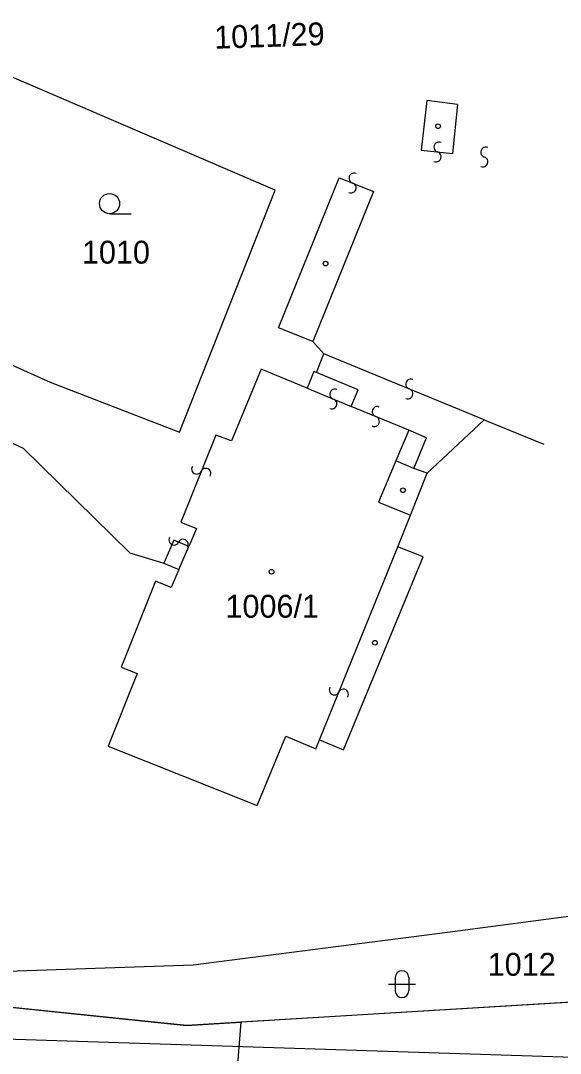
# Model space of a CAD drawing. Extents: x -469926 to -462499, y -1098642 to -1092733.
# Drawn here: x -465053.3 to -465013.2, y -1095080.4 to -1095003.6 of the extents above; entities that cross this region are included whole.
import ezdxf

# ---------------------------------------------------------------- set-up
doc = ezdxf.new("R2010")
doc.units = 0
for name, color, linetype in [('Vrstva 1', 7, 'Continuous'), ('Vrstva 10', 7, 'Continuous'), ('Vrstva 25', 7, 'Continuous'), ('Vrstva 29', 7, 'Continuous'), ('Vrstva 4', 7, 'Continuous'), ('Vrstva 50', 7, 'Continuous'), ('Vrstva 51', 7, 'Continuous'), ('Vrstva 52', 7, 'Continuous')]:
    doc.layers.add(name, color=color, linetype=linetype)

msp = doc.modelspace()

# ---------------------------------------------------------------- linework, layer by layer
at = {"layer": 'Vrstva 1'}
for p, q in [((-465034.37, -1095016.19), (-465065.49, -1095002.83)), ((-465041.5, -1095034.17), (-465034.37, -1095016.19)), ((-465060.36, -1095026.33), (-465051.1, -1095030.46)), ((-465051.1, -1095030.46), (-465041.5, -1095034.17)), ((-465062.44, -1095031.03), (-465053.12, -1095035.38)), ((-465023.09, -1095037.23), (-465018.84, -1095033.26)), ((-465018.84, -1095033.26), (-465014.4, -1095035.08)), ((-465053.12, -1095035.38), (-465045.18, -1095043.14)), ((-465024.32, -1095040.36), (-465023.09, -1095037.23)), ((-465025.26, -1095042.7), (-465024.32, -1095040.36)), ((-465023.37, -1095043.45), (-465025.26, -1095042.7)), ((-465045.18, -1095043.14), (-465042.65, -1095043.91)), ((-465029.3, -1095057.79), (-465023.37, -1095043.45)), ((-465042.65, -1095043.91), (-465041.53, -1095044.39)), ((-465041.53, -1095044.39), (-465042.11, -1095045.72)), ((-465043.27, -1095045.26), (-465045.82, -1095051.66)), ((-465042.11, -1095045.72), (-465043.27, -1095045.26)), ((-465045.82, -1095051.66), (-465044.65, -1095052.12)), ((-465044.65, -1095052.12), (-465046.79, -1095057.52)), ((-465035.71, -1095061.93), (-465033.58, -1095056.79)), ((-465033.58, -1095056.79), (-465031.36, -1095057.71)), ((-465031.36, -1095057.71), (-465031.09, -1095057.05)), ((-465031.09, -1095057.05), (-465029.3, -1095057.79)), ((-465046.79, -1095057.52), (-465035.71, -1095061.93)), ((-465021.57, -1095071.34), (-465000.07, -1095068.51)), ((-465040.48, -1095073.77), (-465021.57, -1095071.34)), ((-465073.62, -1095074.89), (-465040.48, -1095073.77)), ((-465073.62, -1095074.89), (-465040.98, -1095078.28)), ((-464998.86, -1095075.74), (-465036.92, -1095078.03)), ((-465040.98, -1095078.28), (-465036.92, -1095078.03)), ((-465036.92, -1095078.03), (-465037.53, -1095085.42))]:
    msp.add_line(p, q, dxfattribs=at)
at = {"layer": 'Vrstva 10'}
msp.add_lwpolyline([(-465117.545, -1095095.035), (-465117.54, -1095095.03), (-465091.21, -1095073.09), (-465040.95, -1095078.27), (-464998.5, -1095075.69), (-464966.52, -1095068.21), (-464958.07, -1095062.91), (-464929.16, -1095044.65), (-464894.3, -1095021.55), (-464812.43, -1094963.75), (-464774.34, -1094936.75), (-464681.237, -1094880.046)], dxfattribs=at)
at = {"layer": 'Vrstva 25'}
for p, q in [((-465046.69, -1095017.94), (-465045.09, -1095017.94)), ((-465025.45, -1095074.71), (-465025.45, -1095075.71)), ((-465024.45, -1095074.71), (-465024.45, -1095075.71)), ((-465025.95, -1095075.21), (-465023.95, -1095075.21))]:
    msp.add_line(p, q, dxfattribs=at)
for centre, radius in [((-465046.69, -1095017.19), 0.75), ((-465034.65, -1095044.56), 0.175)]:
    msp.add_circle(centre, radius, dxfattribs=at)
for centre, start, end in [((-465024.951, -1095074.711), 0, 180), ((-465024.951, -1095075.711), 180, 0)]:
    msp.add_arc(centre, 0.5, start, end, dxfattribs=at)
at = {"layer": 'Vrstva 29'}
for centre in [(-465022.27, -1095011.44), (-465030.63, -1095021.65), (-465024.88, -1095038.5), (-465026.96, -1095049.83)]:
    msp.add_circle(centre, 0.175, dxfattribs=at)
at = {"layer": 'Vrstva 4'}
for p, q in [((-465023.11, -1095009.53), (-465023.52, -1095013.22)), ((-465020.82, -1095009.82), (-465023.11, -1095009.53)), ((-465020.82, -1095009.82), (-465021.2, -1095013.47)), ((-465023.52, -1095013.22), (-465021.2, -1095013.47)), ((-465034.12, -1095026.42), (-465029.61, -1095015.26)), ((-465029.61, -1095015.26), (-465027.08, -1095016.29)), ((-465027.08, -1095016.29), (-465031.58, -1095027.45)), ((-465031.58, -1095027.45), (-465034.12, -1095026.42)), ((-465030.76, -1095028.35), (-465031.58, -1095027.45)), ((-465031.3, -1095029.75), (-465030.76, -1095028.35)), ((-465018.84, -1095033.26), (-465030.76, -1095028.35)), ((-465035.43, -1095029.49), (-465037.62, -1095034.83)), ((-465032.01, -1095030.91), (-465035.43, -1095029.49)), ((-465031.5, -1095029.67), (-465032.01, -1095030.91)), ((-465031.3, -1095029.75), (-465031.5, -1095029.67)), ((-465028.21, -1095031.02), (-465031.3, -1095029.75)), ((-465032.01, -1095030.91), (-465028.73, -1095032.27)), ((-465028.73, -1095032.27), (-465028.21, -1095031.02)), ((-465024.43, -1095034.02), (-465028.73, -1095032.27)), ((-465024.43, -1095034.02), (-465025.42, -1095036.32)), ((-465023.13, -1095034.59), (-465024.43, -1095034.02)), ((-465038.8, -1095034.4), (-465041.4, -1095040.88)), ((-465037.62, -1095034.83), (-465038.8, -1095034.4)), ((-465024.07, -1095036.88), (-465023.13, -1095034.59)), ((-465025.42, -1095036.32), (-465026.69, -1095039.39)), ((-465024.07, -1095036.88), (-465025.42, -1095036.32)), ((-465023.09, -1095037.23), (-465024.07, -1095036.88)), ((-465026.69, -1095039.39), (-465024.32, -1095040.36)), ((-465041.4, -1095040.88), (-465040.22, -1095041.35)), ((-465040.22, -1095041.35), (-465040.8, -1095042.69)), ((-465041.92, -1095042.21), (-465042.65, -1095043.91)), ((-465040.8, -1095042.69), (-465041.92, -1095042.21)), ((-465041.53, -1095044.39), (-465040.8, -1095042.69)), ((-465031.09, -1095057.05), (-465025.26, -1095042.7))]:
    msp.add_line(p, q, dxfattribs=at)
at = {"layer": 'Vrstva 51'}
for centre, radius, start, end in [((-465022.198, -1095012.991), 0.376, 66.17036, 252.48149), ((-465022.42, -1095013.711), 0.377, 245.49432, 73.15753), ((-465018.716, -1095013.37), 0.376, 66.17036, 252.48149), ((-465018.939, -1095014.089), 0.377, 245.49432, 73.15753), ((-465028.515, -1095015.301), 0.376, 66.17036, 252.48149), ((-465028.738, -1095016.02), 0.377, 245.49432, 73.15753), ((-465024.296, -1095030.607), 0.376, 66.17036, 252.48149), ((-465029.944, -1095031.361), 0.376, 66.17036, 252.48149), ((-465024.519, -1095031.326), 0.377, 245.49432, 73.15753), ((-465030.167, -1095032.08), 0.377, 245.49432, 73.15753), ((-465026.788, -1095032.655), 0.376, 66.17036, 252.48149), ((-465027.01, -1095033.375), 0.377, 245.49432, 73.15753), ((-465040.216, -1095036.921), 0.376, 147.83036, 334.14149), ((-465039.537, -1095037.246), 0.377, 327.15432, 154.81753), ((-465041.904, -1095042.198), 0.376, 147.83036, 334.14149), ((-465041.224, -1095042.522), 0.377, 327.15432, 154.81753), ((-465029.987, -1095053.338), 0.376, 147.83036, 334.14149), ((-465029.308, -1095053.662), 0.377, 327.15432, 154.81753)]:
    msp.add_arc(centre, radius, start, end, dxfattribs=at)
at = {"layer": 'Vrstva 52'}
msp.add_line((-465054.453, -1095079.272), (-464984.455, -1095081.553), dxfattribs=at)

# ---------------------------------------------------------------- texts
at = {"layer": 'Vrstva 50'}
msp.add_text('1011/29', height=1.7, rotation=1.944, dxfattribs=at).set_placement((-465038.886, -1095005.679))
for s, p in [('1010', (-465048.744, -1095021.65)), ('1006/1', (-465038.075, -1095047.97)), ('1012', (-465018.579, -1095074.59))]:
    msp.add_text(s, height=1.7, dxfattribs=at).set_placement(p)

doc.saveas('drawing.dxf')
